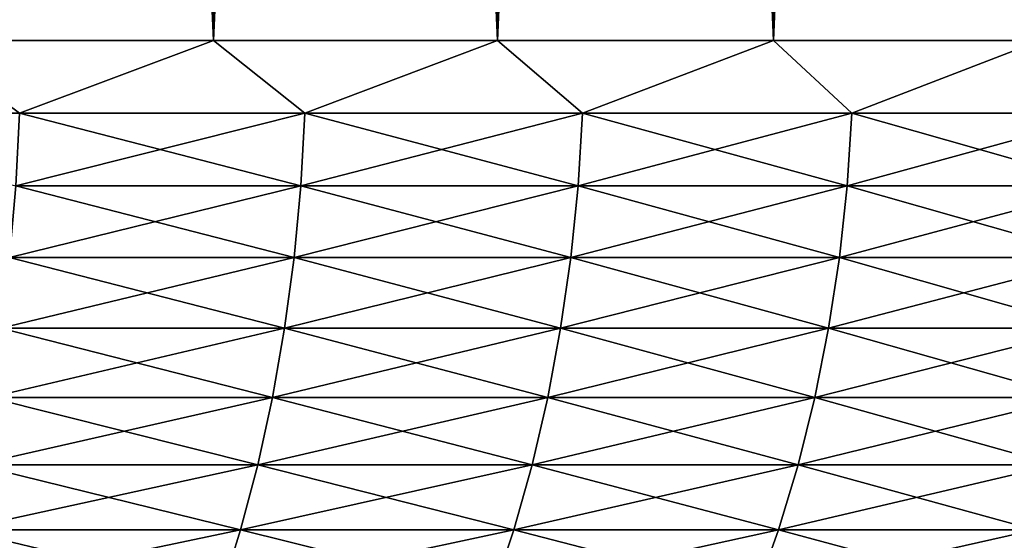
# Model space of a CAD drawing. Header units: millimetres. Extents: x -161 to 161, y -94 to 1149.
# Tile 362 of 656: x 5.357 to 6.805, y -92.835 to -92.069. Entities that reach past the tile are written whole.
import ezdxf

# ---------------------------------------------------------------- set-up
doc = ezdxf.new("R2010")
doc.units = ezdxf.units.MM
doc.header["$LTSCALE"] = 81.481481
for name, color, linetype in [('22', 7, 'CONTINUOUS'), ('23', 7, 'CONTINUOUS'), ('24', 7, 'CONTINUOUS'), ('25', 7, 'CONTINUOUS')]:
    doc.layers.add(name, color=color, linetype=linetype)

msp = doc.modelspace()

# ---------------------------------------------------------------- linework, layer by layer
at = {"layer": '22', "color": 7, "linetype": 'CONTINUOUS', "true_color": 0x323232}
for points in [[(5.6419, -82.6, 9.4429), (5.2126, -82.6, 9.6866), (5.6419, -92.1, 9.4429), (5.6419, -82.6, 9.4429)], [(5.6419, -92.1, 9.4429), (5.2126, -82.6, 9.6866), (5.2126, -92.1, 9.6866), (5.6419, -92.1, 9.4429)], [(6.0599, -82.6, 9.1803), (5.6419, -82.6, 9.4429), (6.0599, -92.1, 9.1803), (6.0599, -82.6, 9.1803)], [(6.0599, -92.1, 9.1803), (5.6419, -82.6, 9.4429), (5.6419, -92.1, 9.4429), (6.0599, -92.1, 9.1803)], [(6.4656, -82.6, 8.8992), (6.0599, -82.6, 9.1803), (6.4656, -92.1, 8.8992), (6.4656, -82.6, 8.8992)], [(6.4656, -92.1, 8.8992), (6.0599, -82.6, 9.1803), (6.0599, -92.1, 9.1803), (6.4656, -92.1, 8.8992)], [(6.8584, -82.6, 8.6001), (6.4656, -82.6, 8.8992), (6.8584, -92.1, 8.6001), (6.8584, -82.6, 8.6001)], [(6.8584, -92.1, 8.6001), (6.4656, -82.6, 8.8992), (6.4656, -92.1, 8.8992), (6.8584, -92.1, 8.6001)]]:
    msp.add_3dface(points, dxfattribs=at)
at = {"layer": '23', "color": 7, "linetype": 'CONTINUOUS', "true_color": 0x323232}
for points in [[(5.2126, -82.6, -9.6866), (5.6419, -82.6, -9.4429), (5.2126, -92.1, -9.6866), (5.2126, -82.6, -9.6866)], [(5.2126, -92.1, -9.6866), (5.6419, -82.6, -9.4429), (5.6419, -92.1, -9.4429), (5.2126, -92.1, -9.6866)], [(5.6419, -82.6, -9.4429), (6.0599, -82.6, -9.1803), (5.6419, -92.1, -9.4429), (5.6419, -82.6, -9.4429)], [(5.6419, -92.1, -9.4429), (6.0599, -82.6, -9.1803), (6.0599, -92.1, -9.1803), (5.6419, -92.1, -9.4429)], [(6.0599, -82.6, -9.1803), (6.4656, -82.6, -8.8992), (6.0599, -92.1, -9.1803), (6.0599, -82.6, -9.1803)], [(6.0599, -92.1, -9.1803), (6.4656, -82.6, -8.8992), (6.4656, -92.1, -8.8992), (6.0599, -92.1, -9.1803)], [(6.4656, -82.6, -8.8992), (6.8584, -82.6, -8.6001), (6.4656, -92.1, -8.8992), (6.4656, -82.6, -8.8992)], [(6.4656, -92.1, -8.8992), (6.8584, -82.6, -8.6001), (6.8584, -92.1, -8.6001), (6.4656, -92.1, -8.8992)]]:
    msp.add_3dface(points, dxfattribs=at)
at = {"layer": '24', "color": 7, "linetype": 'CONTINUOUS', "true_color": 0x323232}
for points in [[(5.357, -92.207, 9.603), (5.2126, -92.1, 9.6866), (4.927, -92.207, 9.8306), (5.357, -92.207, 9.603)], [(5.6419, -92.1, 9.4429), (5.2126, -92.1, 9.6866), (5.357, -92.207, 9.603), (5.6419, -92.1, 9.4429)], [(5.7766, -92.207, 9.3567), (5.6419, -92.1, 9.4429), (5.357, -92.207, 9.603), (5.7766, -92.207, 9.3567)], [(6.0599, -92.1, 9.1803), (5.6419, -92.1, 9.4429), (5.7766, -92.207, 9.3567), (6.0599, -92.1, 9.1803)], [(6.1848, -92.207, 9.092), (6.0599, -92.1, 9.1803), (5.7766, -92.207, 9.3567), (6.1848, -92.207, 9.092)], [(6.4656, -92.1, 8.8992), (6.0599, -92.1, 9.1803), (6.1848, -92.207, 9.092), (6.4656, -92.1, 8.8992)], [(6.5809, -92.207, 8.8095), (6.4656, -92.1, 8.8992), (6.1848, -92.207, 9.092), (6.5809, -92.207, 8.8095)], [(6.8584, -92.1, 8.6001), (6.4656, -92.1, 8.8992), (6.5809, -92.207, 8.8095), (6.8584, -92.1, 8.6001)], [(6.9641, -92.207, 8.5098), (6.8584, -92.1, 8.6001), (6.5809, -92.207, 8.8095), (6.9641, -92.207, 8.5098)], [(5.357, -92.207, 9.603), (4.927, -92.207, 9.8306), (5.3515, -92.3136, 9.593), (5.357, -92.207, 9.603)], [(5.7705, -92.3136, 9.3469), (5.357, -92.207, 9.603), (5.3515, -92.3136, 9.593), (5.7705, -92.3136, 9.3469)], [(5.7766, -92.207, 9.3567), (5.357, -92.207, 9.603), (5.7705, -92.3136, 9.3469), (5.7766, -92.207, 9.3567)], [(6.1783, -92.3136, 9.0825), (5.7766, -92.207, 9.3567), (5.7705, -92.3136, 9.3469), (6.1783, -92.3136, 9.0825)], [(6.1848, -92.207, 9.092), (5.7766, -92.207, 9.3567), (6.1783, -92.3136, 9.0825), (6.1848, -92.207, 9.092)], [(6.574, -92.3136, 8.8003), (6.1848, -92.207, 9.092), (6.1783, -92.3136, 9.0825), (6.574, -92.3136, 8.8003)], [(6.5809, -92.207, 8.8095), (6.1848, -92.207, 9.092), (6.574, -92.3136, 8.8003), (6.5809, -92.207, 8.8095)], [(6.9569, -92.3136, 8.5009), (6.5809, -92.207, 8.8095), (6.574, -92.3136, 8.8003), (6.9569, -92.3136, 8.5009)], [(6.9641, -92.207, 8.5098), (6.5809, -92.207, 8.8095), (6.9569, -92.3136, 8.5009), (6.9641, -92.207, 8.5098)], [(5.7605, -92.4191, 9.3307), (5.3515, -92.3136, 9.593), (5.3422, -92.4191, 9.5764), (5.7605, -92.4191, 9.3307)], [(5.7705, -92.3136, 9.3469), (5.3515, -92.3136, 9.593), (5.7605, -92.4191, 9.3307), (5.7705, -92.3136, 9.3469)], [(6.1676, -92.4191, 9.0668), (5.7705, -92.3136, 9.3469), (5.7605, -92.4191, 9.3307), (6.1676, -92.4191, 9.0668)], [(6.1783, -92.3136, 9.0825), (5.7705, -92.3136, 9.3469), (6.1676, -92.4191, 9.0668), (6.1783, -92.3136, 9.0825)], [(6.5627, -92.4191, 8.7851), (6.1783, -92.3136, 9.0825), (6.1676, -92.4191, 9.0668), (6.5627, -92.4191, 8.7851)], [(6.574, -92.3136, 8.8003), (6.1783, -92.3136, 9.0825), (6.5627, -92.4191, 8.7851), (6.574, -92.3136, 8.8003)], [(6.9448, -92.4191, 8.4862), (6.574, -92.3136, 8.8003), (6.5627, -92.4191, 8.7851), (6.9448, -92.4191, 8.4862)], [(6.9569, -92.3136, 8.5009), (6.574, -92.3136, 8.8003), (6.9448, -92.4191, 8.4862), (6.9569, -92.3136, 8.5009)], [(5.7466, -92.5229, 9.3081), (5.3422, -92.4191, 9.5764), (5.3293, -92.5229, 9.5532), (5.7466, -92.5229, 9.3081)], [(5.7605, -92.4191, 9.3307), (5.3422, -92.4191, 9.5764), (5.7466, -92.5229, 9.3081), (5.7605, -92.4191, 9.3307)], [(6.1527, -92.5229, 9.0448), (5.7605, -92.4191, 9.3307), (5.7466, -92.5229, 9.3081), (6.1527, -92.5229, 9.0448)], [(6.1676, -92.4191, 9.0668), (5.7605, -92.4191, 9.3307), (6.1527, -92.5229, 9.0448), (6.1676, -92.4191, 9.0668)], [(6.5468, -92.5229, 8.7638), (6.1676, -92.4191, 9.0668), (6.1527, -92.5229, 9.0448), (6.5468, -92.5229, 8.7638)], [(6.5627, -92.4191, 8.7851), (6.1676, -92.4191, 9.0668), (6.5468, -92.5229, 8.7638), (6.5627, -92.4191, 8.7851)], [(6.928, -92.5229, 8.4657), (6.5627, -92.4191, 8.7851), (6.5468, -92.5229, 8.7638), (6.928, -92.5229, 8.4657)], [(6.9448, -92.4191, 8.4862), (6.5627, -92.4191, 8.7851), (6.928, -92.5229, 8.4657), (6.9448, -92.4191, 8.4862)], [(5.7288, -92.6246, 9.2793), (5.3293, -92.5229, 9.5532), (5.3128, -92.6246, 9.5236), (5.7288, -92.6246, 9.2793)], [(5.7466, -92.5229, 9.3081), (5.3293, -92.5229, 9.5532), (5.7288, -92.6246, 9.2793), (5.7466, -92.5229, 9.3081)], [(6.1337, -92.6246, 9.0168), (5.7466, -92.5229, 9.3081), (5.7288, -92.6246, 9.2793), (6.1337, -92.6246, 9.0168)], [(6.1527, -92.5229, 9.0448), (5.7466, -92.5229, 9.3081), (6.1337, -92.6246, 9.0168), (6.1527, -92.5229, 9.0448)], [(6.5265, -92.6246, 8.7367), (6.1527, -92.5229, 9.0448), (6.1337, -92.6246, 9.0168), (6.5265, -92.6246, 8.7367)], [(6.5468, -92.5229, 8.7638), (6.1527, -92.5229, 9.0448), (6.5265, -92.6246, 8.7367), (6.5468, -92.5229, 8.7638)], [(6.9066, -92.6246, 8.4394), (6.5468, -92.5229, 8.7638), (6.5265, -92.6246, 8.7367), (6.9066, -92.6246, 8.4394)], [(6.928, -92.5229, 8.4657), (6.5468, -92.5229, 8.7638), (6.9066, -92.6246, 8.4394), (6.928, -92.5229, 8.4657)], [(5.7073, -92.7236, 9.2444), (5.3128, -92.6246, 9.5236), (5.2928, -92.7236, 9.4878), (5.7073, -92.7236, 9.2444)], [(5.7288, -92.6246, 9.2793), (5.3128, -92.6246, 9.5236), (5.7073, -92.7236, 9.2444), (5.7288, -92.6246, 9.2793)], [(6.1106, -92.7236, 8.9829), (5.7288, -92.6246, 9.2793), (5.7073, -92.7236, 9.2444), (6.1106, -92.7236, 8.9829)], [(6.1337, -92.6246, 9.0168), (5.7288, -92.6246, 9.2793), (6.1106, -92.7236, 8.9829), (6.1337, -92.6246, 9.0168)], [(6.5019, -92.7236, 8.7038), (6.1337, -92.6246, 9.0168), (6.1106, -92.7236, 8.9829), (6.5019, -92.7236, 8.7038)], [(6.5265, -92.6246, 8.7367), (6.1337, -92.6246, 9.0168), (6.5019, -92.7236, 8.7038), (6.5265, -92.6246, 8.7367)], [(6.8806, -92.7236, 8.4077), (6.5265, -92.6246, 8.7367), (6.5019, -92.7236, 8.7038), (6.8806, -92.7236, 8.4077)], [(6.9066, -92.6246, 8.4394), (6.5265, -92.6246, 8.7367), (6.8806, -92.7236, 8.4077), (6.9066, -92.6246, 8.4394)], [(5.682, -92.8194, 9.2035), (5.2928, -92.7236, 9.4878), (5.2694, -92.8194, 9.4459), (5.682, -92.8194, 9.2035)], [(5.7073, -92.7236, 9.2444), (5.2928, -92.7236, 9.4878), (5.682, -92.8194, 9.2035), (5.7073, -92.7236, 9.2444)], [(6.0836, -92.8194, 8.9432), (5.7073, -92.7236, 9.2444), (5.682, -92.8194, 9.2035), (6.0836, -92.8194, 8.9432)], [(6.1106, -92.7236, 8.9829), (5.7073, -92.7236, 9.2444), (6.0836, -92.8194, 8.9432), (6.1106, -92.7236, 8.9829)], [(6.4732, -92.8194, 8.6653), (6.1106, -92.7236, 8.9829), (6.0836, -92.8194, 8.9432), (6.4732, -92.8194, 8.6653)], [(6.5019, -92.7236, 8.7038), (6.1106, -92.7236, 8.9829), (6.4732, -92.8194, 8.6653), (6.5019, -92.7236, 8.7038)], [(6.8502, -92.8194, 8.3705), (6.5019, -92.7236, 8.7038), (6.4732, -92.8194, 8.6653), (6.8502, -92.8194, 8.3705)], [(6.8806, -92.7236, 8.4077), (6.5019, -92.7236, 8.7038), (6.8502, -92.8194, 8.3705), (6.8806, -92.7236, 8.4077)], [(5.6533, -92.9116, 9.157), (5.2694, -92.8194, 9.4459), (5.2427, -92.9116, 9.3981), (5.6533, -92.9116, 9.157)], [(5.682, -92.8194, 9.2035), (5.2694, -92.8194, 9.4459), (5.6533, -92.9116, 9.157), (5.682, -92.8194, 9.2035)], [(6.0528, -92.9116, 8.8979), (5.682, -92.8194, 9.2035), (5.6533, -92.9116, 9.157), (6.0528, -92.9116, 8.8979)], [(6.0836, -92.8194, 8.9432), (5.682, -92.8194, 9.2035), (6.0528, -92.9116, 8.8979), (6.0836, -92.8194, 8.9432)], [(6.4404, -92.9116, 8.6215), (6.0836, -92.8194, 8.9432), (6.0528, -92.9116, 8.8979), (6.4404, -92.9116, 8.6215)], [(6.4732, -92.8194, 8.6653), (6.0836, -92.8194, 8.9432), (6.4404, -92.9116, 8.6215), (6.4732, -92.8194, 8.6653)], [(6.8155, -92.9116, 8.3282), (6.4732, -92.8194, 8.6653), (6.4404, -92.9116, 8.6215), (6.8155, -92.9116, 8.3282)], [(6.8502, -92.8194, 8.3705), (6.4732, -92.8194, 8.6653), (6.8155, -92.9116, 8.3282), (6.8502, -92.8194, 8.3705)]]:
    msp.add_3dface(points, dxfattribs=at)
at = {"layer": '25', "color": 7, "linetype": 'CONTINUOUS', "true_color": 0x323232}
for points in [[(5.2126, -92.1, -9.6866), (5.6419, -92.1, -9.4429), (5.357, -92.207, -9.603), (5.2126, -92.1, -9.6866)], [(5.357, -92.207, -9.603), (5.6419, -92.1, -9.4429), (5.7766, -92.207, -9.3567), (5.357, -92.207, -9.603)], [(5.6419, -92.1, -9.4429), (6.0599, -92.1, -9.1803), (5.7766, -92.207, -9.3567), (5.6419, -92.1, -9.4429)], [(5.7766, -92.207, -9.3567), (6.0599, -92.1, -9.1803), (6.1848, -92.207, -9.092), (5.7766, -92.207, -9.3567)], [(6.0599, -92.1, -9.1803), (6.4656, -92.1, -8.8992), (6.1848, -92.207, -9.092), (6.0599, -92.1, -9.1803)], [(6.1848, -92.207, -9.092), (6.4656, -92.1, -8.8992), (6.5809, -92.207, -8.8095), (6.1848, -92.207, -9.092)], [(6.4656, -92.1, -8.8992), (6.8584, -92.1, -8.6001), (6.5809, -92.207, -8.8095), (6.4656, -92.1, -8.8992)], [(6.5809, -92.207, -8.8095), (6.8584, -92.1, -8.6001), (6.9641, -92.207, -8.5098), (6.5809, -92.207, -8.8095)], [(5.357, -92.207, -9.603), (5.7766, -92.207, -9.3567), (5.3515, -92.3136, -9.593), (5.357, -92.207, -9.603)], [(5.3515, -92.3136, -9.593), (5.7766, -92.207, -9.3567), (5.7705, -92.3136, -9.3469), (5.3515, -92.3136, -9.593)], [(5.7766, -92.207, -9.3567), (6.1848, -92.207, -9.092), (5.7705, -92.3136, -9.3469), (5.7766, -92.207, -9.3567)], [(5.7705, -92.3136, -9.3469), (6.1848, -92.207, -9.092), (6.1783, -92.3136, -9.0825), (5.7705, -92.3136, -9.3469)], [(6.1848, -92.207, -9.092), (6.5809, -92.207, -8.8095), (6.1783, -92.3136, -9.0825), (6.1848, -92.207, -9.092)], [(6.1783, -92.3136, -9.0825), (6.5809, -92.207, -8.8095), (6.574, -92.3136, -8.8003), (6.1783, -92.3136, -9.0825)], [(6.5809, -92.207, -8.8095), (6.9641, -92.207, -8.5098), (6.574, -92.3136, -8.8003), (6.5809, -92.207, -8.8095)], [(6.574, -92.3136, -8.8003), (6.9641, -92.207, -8.5098), (6.9569, -92.3136, -8.5009), (6.574, -92.3136, -8.8003)], [(5.3515, -92.3136, -9.593), (5.7705, -92.3136, -9.3469), (5.3422, -92.4191, -9.5764), (5.3515, -92.3136, -9.593)], [(5.3422, -92.4191, -9.5764), (5.7705, -92.3136, -9.3469), (5.7605, -92.4191, -9.3307), (5.3422, -92.4191, -9.5764)], [(5.7705, -92.3136, -9.3469), (6.1783, -92.3136, -9.0825), (5.7605, -92.4191, -9.3307), (5.7705, -92.3136, -9.3469)], [(5.7605, -92.4191, -9.3307), (6.1783, -92.3136, -9.0825), (6.1676, -92.4191, -9.0668), (5.7605, -92.4191, -9.3307)], [(6.1783, -92.3136, -9.0825), (6.574, -92.3136, -8.8003), (6.1676, -92.4191, -9.0668), (6.1783, -92.3136, -9.0825)], [(6.1676, -92.4191, -9.0668), (6.574, -92.3136, -8.8003), (6.5627, -92.4191, -8.7851), (6.1676, -92.4191, -9.0668)], [(6.574, -92.3136, -8.8003), (6.9569, -92.3136, -8.5009), (6.5627, -92.4191, -8.7851), (6.574, -92.3136, -8.8003)], [(6.5627, -92.4191, -8.7851), (6.9569, -92.3136, -8.5009), (6.9448, -92.4191, -8.4862), (6.5627, -92.4191, -8.7851)], [(5.3422, -92.4191, -9.5764), (5.7605, -92.4191, -9.3307), (5.3293, -92.5229, -9.5532), (5.3422, -92.4191, -9.5764)], [(5.3293, -92.5229, -9.5532), (5.7605, -92.4191, -9.3307), (5.7466, -92.5229, -9.3081), (5.3293, -92.5229, -9.5532)], [(5.7605, -92.4191, -9.3307), (6.1676, -92.4191, -9.0668), (5.7466, -92.5229, -9.3081), (5.7605, -92.4191, -9.3307)], [(5.7466, -92.5229, -9.3081), (6.1676, -92.4191, -9.0668), (6.1527, -92.5229, -9.0448), (5.7466, -92.5229, -9.3081)], [(6.1676, -92.4191, -9.0668), (6.5627, -92.4191, -8.7851), (6.1527, -92.5229, -9.0448), (6.1676, -92.4191, -9.0668)], [(6.1527, -92.5229, -9.0448), (6.5627, -92.4191, -8.7851), (6.5468, -92.5229, -8.7638), (6.1527, -92.5229, -9.0448)], [(6.5627, -92.4191, -8.7851), (6.9448, -92.4191, -8.4862), (6.5468, -92.5229, -8.7638), (6.5627, -92.4191, -8.7851)], [(6.5468, -92.5229, -8.7638), (6.9448, -92.4191, -8.4862), (6.928, -92.5229, -8.4657), (6.5468, -92.5229, -8.7638)], [(5.3293, -92.5229, -9.5532), (5.7466, -92.5229, -9.3081), (5.3128, -92.6246, -9.5236), (5.3293, -92.5229, -9.5532)], [(5.3128, -92.6246, -9.5236), (5.7466, -92.5229, -9.3081), (5.7288, -92.6246, -9.2793), (5.3128, -92.6246, -9.5236)], [(5.7466, -92.5229, -9.3081), (6.1527, -92.5229, -9.0448), (5.7288, -92.6246, -9.2793), (5.7466, -92.5229, -9.3081)], [(5.7288, -92.6246, -9.2793), (6.1527, -92.5229, -9.0448), (6.1337, -92.6246, -9.0168), (5.7288, -92.6246, -9.2793)], [(6.1527, -92.5229, -9.0448), (6.5468, -92.5229, -8.7638), (6.1337, -92.6246, -9.0168), (6.1527, -92.5229, -9.0448)], [(6.1337, -92.6246, -9.0168), (6.5468, -92.5229, -8.7638), (6.5265, -92.6246, -8.7367), (6.1337, -92.6246, -9.0168)], [(6.5468, -92.5229, -8.7638), (6.928, -92.5229, -8.4657), (6.5265, -92.6246, -8.7367), (6.5468, -92.5229, -8.7638)], [(6.5265, -92.6246, -8.7367), (6.928, -92.5229, -8.4657), (6.9066, -92.6246, -8.4394), (6.5265, -92.6246, -8.7367)], [(5.3128, -92.6246, -9.5236), (5.7288, -92.6246, -9.2793), (5.2928, -92.7236, -9.4878), (5.3128, -92.6246, -9.5236)], [(5.2928, -92.7236, -9.4878), (5.7288, -92.6246, -9.2793), (5.7073, -92.7236, -9.2444), (5.2928, -92.7236, -9.4878)], [(5.7288, -92.6246, -9.2793), (6.1337, -92.6246, -9.0168), (5.7073, -92.7236, -9.2444), (5.7288, -92.6246, -9.2793)], [(5.7073, -92.7236, -9.2444), (6.1337, -92.6246, -9.0168), (6.1106, -92.7236, -8.9829), (5.7073, -92.7236, -9.2444)], [(6.1337, -92.6246, -9.0168), (6.5265, -92.6246, -8.7367), (6.1106, -92.7236, -8.9829), (6.1337, -92.6246, -9.0168)], [(6.1106, -92.7236, -8.9829), (6.5265, -92.6246, -8.7367), (6.5019, -92.7236, -8.7038), (6.1106, -92.7236, -8.9829)], [(6.5265, -92.6246, -8.7367), (6.9066, -92.6246, -8.4394), (6.5019, -92.7236, -8.7038), (6.5265, -92.6246, -8.7367)], [(6.5019, -92.7236, -8.7038), (6.9066, -92.6246, -8.4394), (6.8806, -92.7236, -8.4077), (6.5019, -92.7236, -8.7038)], [(5.2928, -92.7236, -9.4878), (5.7073, -92.7236, -9.2444), (5.2694, -92.8194, -9.4459), (5.2928, -92.7236, -9.4878)], [(5.2694, -92.8194, -9.4459), (5.7073, -92.7236, -9.2444), (5.682, -92.8194, -9.2035), (5.2694, -92.8194, -9.4459)], [(5.7073, -92.7236, -9.2444), (6.1106, -92.7236, -8.9829), (5.682, -92.8194, -9.2035), (5.7073, -92.7236, -9.2444)], [(5.682, -92.8194, -9.2035), (6.1106, -92.7236, -8.9829), (6.0836, -92.8194, -8.9432), (5.682, -92.8194, -9.2035)], [(6.1106, -92.7236, -8.9829), (6.5019, -92.7236, -8.7038), (6.0836, -92.8194, -8.9432), (6.1106, -92.7236, -8.9829)], [(6.0836, -92.8194, -8.9432), (6.5019, -92.7236, -8.7038), (6.4732, -92.8194, -8.6653), (6.0836, -92.8194, -8.9432)], [(6.5019, -92.7236, -8.7038), (6.8806, -92.7236, -8.4077), (6.4732, -92.8194, -8.6653), (6.5019, -92.7236, -8.7038)], [(6.4732, -92.8194, -8.6653), (6.8806, -92.7236, -8.4077), (6.8502, -92.8194, -8.3705), (6.4732, -92.8194, -8.6653)], [(5.2694, -92.8194, -9.4459), (5.682, -92.8194, -9.2035), (5.2427, -92.9116, -9.3981), (5.2694, -92.8194, -9.4459)], [(5.2427, -92.9116, -9.3981), (5.682, -92.8194, -9.2035), (5.6533, -92.9116, -9.157), (5.2427, -92.9116, -9.3981)], [(5.682, -92.8194, -9.2035), (6.0836, -92.8194, -8.9432), (5.6533, -92.9116, -9.157), (5.682, -92.8194, -9.2035)], [(5.6533, -92.9116, -9.157), (6.0836, -92.8194, -8.9432), (6.0528, -92.9116, -8.8979), (5.6533, -92.9116, -9.157)], [(6.0836, -92.8194, -8.9432), (6.4732, -92.8194, -8.6653), (6.0528, -92.9116, -8.8979), (6.0836, -92.8194, -8.9432)], [(6.0528, -92.9116, -8.8979), (6.4732, -92.8194, -8.6653), (6.4404, -92.9116, -8.6215), (6.0528, -92.9116, -8.8979)], [(6.4732, -92.8194, -8.6653), (6.8502, -92.8194, -8.3705), (6.4404, -92.9116, -8.6215), (6.4732, -92.8194, -8.6653)], [(6.4404, -92.9116, -8.6215), (6.8502, -92.8194, -8.3705), (6.8155, -92.9116, -8.3282), (6.4404, -92.9116, -8.6215)]]:
    msp.add_3dface(points, dxfattribs=at)

doc.saveas('drawing.dxf')
